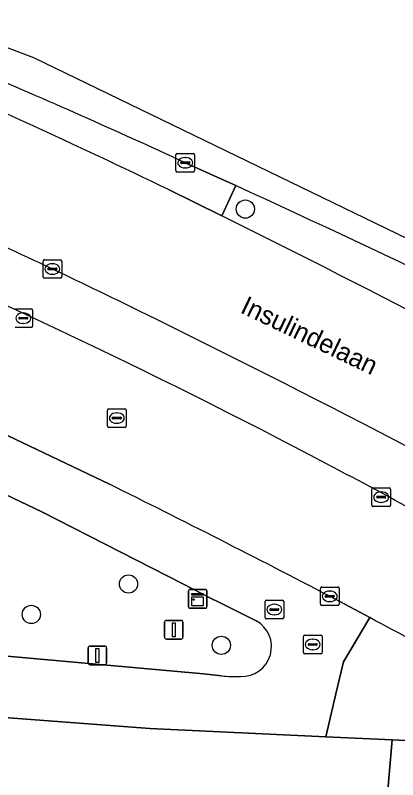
# Model space of a CAD drawing. Extents: x 161477 to 163040, y 383680 to 384871.
# Drawn here: x 162439.15 to 162459.66, y 384745.4 to 384786.41 of the extents above; entities that cross this region are included whole.
import ezdxf

# ---------------------------------------------------------------- set-up
doc = ezdxf.new("R2010")
doc.units = 0
for name, color, linetype in [('IMGEO_Berm_groen', 7, 'Continuous'), ('IMGEO_Berm_open', 7, 'Continuous'), ('IMGEO_Boom', 7, 'Continuous'), ('IMGEO_Groenvoorziening', 7, 'Continuous'), ('IMGEO_Kast', 7, 'Continuous'), ('IMGEO_Kolk', 7, 'Continuous'), ('IMGEO_Lichtmast', 7, 'Continuous'), ('IMGEO_Openbare_ruimte_label', 7, 'Continuous'), ('IMGEO_Rijbaan_lokaal_open', 7, 'Continuous'), ('IMGEO_Rijbaan_regionaal_gesloten', 7, 'Continuous'), ('IMGEO_Rioolput', 7, 'Continuous'), ('IMGEO_Voetpad_open', 7, 'Continuous')]:
    doc.layers.add(name, color=color, linetype=linetype)

msp = doc.modelspace()

# ---------------------------------------------------------------- linework, layer by layer
at = {"layer": 'IMGEO_Berm_groen'}
for points in [[(162452.067, 384753.929), (162450.06, 384754.925), (162449.662, 384755.129), (162448.144, 384755.906), (162440.61, 384759.756), (162431.389, 384764.156), (162426.866, 384766.117), (162421.71, 384768.436), (162423.439, 384770.946), (162426.918, 384776.001), (162428.606, 384778.452), (162432.378, 384783.93), (162433.188, 384785.107), (162434.087, 384786.412)], [(162450.973, 384777.274), (162450.227, 384775.654)], [(162423.819, 384753.374), (162449.243, 384751.081), (162450.215, 384750.969)]]:
    msp.add_lwpolyline(points, dxfattribs=at)
for centre, radius, start, end in [((162180.928, 384186.932), 649.175, 62.931264, 65.418841), ((162291.707, 384452.045), 351.041, 62.12321, 67.34564), ((162281.713, 384436.114), 372.523, 64.00454, 65.76239), ((162157.694, 384186.046), 658.189, 61.162903, 63.611819), ((162164.607, 384197.863), 637.998, 61.175436, 63.929675), ((162323.325, 384509.225), 285.715, 59.93575, 62.36645), ((162451.296, 384752.534), 1.594, 267.4029, 61.0765), ((162450.921, 384758.489), 7.553, 264.636, 272.2984)]:
    msp.add_arc(centre, radius, start, end, dxfattribs=at)
at = {"layer": 'IMGEO_Berm_open'}
msp.add_lwpolyline([(162447.376, 384777.06), (162450.227, 384775.654), (162450.973, 384777.274), (162448.271, 384778.503)], dxfattribs=at)
for centre, radius, start, end in [((162266.595, 384402.2), 416.175, 64.25369, 66.52496), ((162268.218, 384387.771), 430.222, 65.25931, 66.8871)]:
    msp.add_arc(centre, radius, start, end, dxfattribs=at)
at = {"layer": 'IMGEO_Boom'}
for centre in [(162451.49, 384776.014), (162445.225, 384755.904), (162440.017, 384754.268), (162450.203, 384752.614)]:
    msp.add_circle(centre, 0.489, dxfattribs=at)
at = {"layer": 'IMGEO_Groenvoorziening'}
for points in [[(162455.523, 384729.908), (162457.84, 384729.864), (162458.059, 384732.386), (162459.335, 384747.127), (162459.365, 384747.536), (162455.803, 384747.705), (162446.36, 384748.154), (162438.573, 384748.746), (162429.792, 384749.403), (162425.057, 384749.901), (162425.08, 384750.335)], [(162466.755, 384746.044), (162465.598, 384746.67), (162464.44, 384747.295), (162459.365, 384747.536), (162459.335, 384747.127), (162458.059, 384732.386), (162457.84, 384729.864), (162458.44, 384729.852), (162458.458, 384730.3), (162459.872, 384730.19), (162459.952, 384729.925), (162459.881, 384728.951), (162459.842, 384728.322), (162490.333, 384716.071)]]:
    msp.add_lwpolyline(points, dxfattribs=at)
at = {"layer": 'IMGEO_Kast'}
for p, q in [((162448.433, 384754.68), (162448.433, 384755.521)), ((162448.433, 384755.521), (162448.433, 384754.68)), ((162448.508, 384755.605), (162449.349, 384755.605)), ((162449.349, 384755.605), (162448.508, 384755.605)), ((162449.433, 384755.53), (162449.433, 384754.689)), ((162449.433, 384754.689), (162449.433, 384755.53)), ((162449.358, 384754.605), (162448.517, 384754.605)), ((162448.517, 384754.605), (162449.358, 384754.605))]:
    msp.add_line(p, q, dxfattribs=at)
for points in [[(162448.628, 384755.395), (162449.228, 384755.395), (162449.228, 384755.31), (162448.628, 384755.31), (162448.628, 384755.395)], [(162448.628, 384755.22), (162449.228, 384755.22), (162449.228, 384754.731), (162448.628, 384754.731), (162448.628, 384755.22)]]:
    msp.add_lwpolyline(points, dxfattribs=at)
msp.add_circle((162448.712, 384755.069), 0.0377, dxfattribs=at)
for centre, start, end in [((162448.511, 384755.527), 92.4484, 184.2845), ((162448.511, 384755.527), 92.4484, 184.2845), ((162449.355, 384755.527), 2.4484, 94.2845), ((162449.355, 384755.527), 2.4484, 94.2845), ((162448.511, 384754.683), 182.4484, 274.2845), ((162448.511, 384754.683), 182.4484, 274.2845), ((162449.355, 384754.683), 272.4484, 4.2845), ((162449.355, 384754.683), 272.4484, 4.2845)]:
    msp.add_arc(centre, 0.0779, start, end, dxfattribs=at)
at = {"layer": 'IMGEO_Kolk'}
for p, q in [((162447.766, 384778.077), (162447.766, 384778.929)), ((162447.841, 384779.003), (162448.693, 384779.003)), ((162448.767, 384778.929), (162448.767, 384778.077)), ((162448.025, 384778.497), (162448.025, 384778.509)), ((162448.068, 384778.546), (162448.466, 384778.546)), ((162448.254, 384778.783), (162448.279, 384778.783)), ((162448.509, 384778.509), (162448.509, 384778.497)), ((162448.463, 384778.46), (162448.065, 384778.46)), ((162448.277, 384778.223), (162448.252, 384778.223)), ((162448.693, 384778.003), (162447.841, 384778.003)), ((162440.644, 384772.375), (162440.644, 384773.227)), ((162440.719, 384773.301), (162441.571, 384773.301)), ((162441.645, 384773.227), (162441.645, 384772.375)), ((162440.903, 384772.795), (162440.903, 384772.807)), ((162441.341, 384772.758), (162440.943, 384772.758)), ((162440.946, 384772.844), (162441.344, 384772.844)), ((162441.132, 384773.081), (162441.157, 384773.081)), ((162441.387, 384772.807), (162441.387, 384772.795)), ((162441.155, 384772.521), (162441.13, 384772.521)), ((162441.571, 384772.301), (162440.719, 384772.301)), ((162439.155, 384770.662), (162440.007, 384770.662)), ((162439.568, 384770.442), (162439.593, 384770.442)), ((162440.081, 384770.588), (162440.081, 384769.736)), ((162439.339, 384770.156), (162439.339, 384770.168)), ((162439.777, 384770.119), (162439.379, 384770.119)), ((162439.382, 384770.205), (162439.78, 384770.205)), ((162439.591, 384769.882), (162439.566, 384769.882)), ((162439.823, 384770.168), (162439.823, 384770.156)), ((162440.007, 384769.662), (162439.155, 384769.662)), ((162458.272, 384760.136), (162458.272, 384760.988)), ((162458.347, 384761.062), (162459.199, 384761.062)), ((162458.76, 384760.842), (162458.785, 384760.842)), ((162459.273, 384760.988), (162459.273, 384760.136)), ((162458.531, 384760.556), (162458.531, 384760.568)), ((162458.969, 384760.519), (162458.571, 384760.519)), ((162458.574, 384760.605), (162458.972, 384760.605)), ((162459.015, 384760.568), (162459.015, 384760.556)), ((162459.199, 384760.062), (162458.347, 384760.062)), ((162458.783, 384760.282), (162458.758, 384760.282)), ((162455.516, 384754.814), (162455.516, 384755.666)), ((162455.591, 384755.74), (162456.443, 384755.74)), ((162456.004, 384755.52), (162456.029, 384755.52)), ((162456.517, 384755.666), (162456.517, 384754.814)), ((162455.775, 384755.234), (162455.775, 384755.246)), ((162456.213, 384755.197), (162455.815, 384755.197)), ((162455.818, 384755.283), (162456.216, 384755.283)), ((162456.259, 384755.246), (162456.259, 384755.234)), ((162456.443, 384754.74), (162455.591, 384754.74)), ((162456.027, 384754.96), (162456.002, 384754.96))]:
    msp.add_line(p, q, dxfattribs=at)
for points in [[(162447.766, 384778.077), (162447.766, 384778.929)], [(162447.841, 384779.003), (162448.693, 384779.003)], [(162448.767, 384778.929), (162448.767, 384778.077)], [(162448.693, 384778.003), (162447.841, 384778.003)], [(162440.644, 384772.375), (162440.644, 384773.227)], [(162440.719, 384773.301), (162441.571, 384773.301)], [(162441.645, 384773.227), (162441.645, 384772.375)], [(162441.571, 384772.301), (162440.719, 384772.301)], [(162439.155, 384770.662), (162440.007, 384770.662)], [(162440.081, 384770.588), (162440.081, 384769.736)], [(162440.007, 384769.662), (162439.155, 384769.662)], [(162458.272, 384760.136), (162458.272, 384760.988)], [(162458.347, 384761.062), (162459.199, 384761.062)], [(162459.273, 384760.988), (162459.273, 384760.136)], [(162459.199, 384760.062), (162458.347, 384760.062)], [(162455.516, 384754.814), (162455.516, 384755.666)], [(162455.591, 384755.74), (162456.443, 384755.74)], [(162456.517, 384755.666), (162456.517, 384754.814)], [(162456.443, 384754.74), (162455.591, 384754.74)]]:
    msp.add_lwpolyline(points, dxfattribs=at)
for centre, radius, start, end in [((162447.843, 384778.927), 0.0765, 91.552, 178.448), ((162447.843, 384778.927), 0.0765, 91.552, 178.448), ((162448.691, 384778.927), 0.0765, 1.552, 88.448), ((162448.691, 384778.927), 0.0765, 1.552, 88.448), ((162448.065, 384778.506), 0.0403, 85.8775, 175.7526), ((162448.062, 384778.496), 0.0366, 178.938, 274.7102), ((162448.466, 384778.503), 0.043, 264.8664, 352.4533), ((162448.47, 384778.508), 0.0386, 1.7309, 96.639), ((162447.843, 384778.079), 0.0765, 181.552, 268.448), ((162447.843, 384778.079), 0.0765, 181.552, 268.448), ((162448.691, 384778.079), 0.0765, 271.552, 358.448), ((162448.691, 384778.079), 0.0765, 271.552, 358.448), ((162440.721, 384773.225), 0.0765, 91.552, 178.448), ((162440.721, 384773.225), 0.0765, 91.552, 178.448), ((162441.569, 384773.225), 0.0765, 1.552, 88.448), ((162441.569, 384773.225), 0.0765, 1.552, 88.448), ((162440.943, 384772.804), 0.0403, 85.8775, 175.7526), ((162440.94, 384772.794), 0.0366, 178.938, 274.7102), ((162441.344, 384772.801), 0.043, 264.8664, 352.4533), ((162441.348, 384772.806), 0.0386, 1.7309, 96.639), ((162440.721, 384772.377), 0.0765, 181.552, 268.448), ((162440.721, 384772.377), 0.0765, 181.552, 268.448), ((162441.569, 384772.377), 0.0765, 271.552, 358.448), ((162441.569, 384772.377), 0.0765, 271.552, 358.448), ((162440.005, 384770.586), 0.0765, 1.552, 88.448), ((162440.005, 384770.586), 0.0765, 1.552, 88.448), ((162439.379, 384770.165), 0.0403, 85.8775, 175.7526), ((162439.376, 384770.155), 0.0366, 178.938, 274.7102), ((162439.78, 384770.162), 0.043, 264.8664, 352.4533), ((162439.784, 384770.167), 0.0386, 1.7309, 96.639), ((162440.005, 384769.738), 0.0765, 271.552, 358.448), ((162440.005, 384769.738), 0.0765, 271.552, 358.448), ((162458.349, 384760.986), 0.0765, 91.552, 178.448), ((162458.349, 384760.986), 0.0765, 91.552, 178.448), ((162459.197, 384760.986), 0.0765, 1.552, 88.448), ((162459.197, 384760.986), 0.0765, 1.552, 88.448), ((162458.571, 384760.565), 0.0403, 85.8775, 175.7526), ((162458.568, 384760.555), 0.0366, 178.938, 274.7102), ((162458.972, 384760.562), 0.043, 264.8664, 352.4533), ((162458.976, 384760.567), 0.0386, 1.7309, 96.639), ((162458.349, 384760.138), 0.0765, 181.552, 268.448), ((162458.349, 384760.138), 0.0765, 181.552, 268.448), ((162459.197, 384760.138), 0.0765, 271.552, 358.448), ((162459.197, 384760.138), 0.0765, 271.552, 358.448), ((162455.593, 384755.664), 0.0765, 91.552, 178.448), ((162455.593, 384755.664), 0.0765, 91.552, 178.448), ((162456.441, 384755.664), 0.0765, 1.552, 88.448), ((162456.441, 384755.664), 0.0765, 1.552, 88.448), ((162455.815, 384755.243), 0.0403, 85.8775, 175.7526), ((162455.812, 384755.233), 0.0366, 178.938, 274.7102), ((162456.216, 384755.24), 0.043, 264.8664, 352.4533), ((162456.22, 384755.245), 0.0386, 1.7309, 96.639), ((162455.593, 384754.816), 0.0765, 181.552, 268.448), ((162455.593, 384754.816), 0.0765, 181.552, 268.448), ((162456.441, 384754.816), 0.0765, 271.552, 358.448), ((162456.441, 384754.816), 0.0765, 271.552, 358.448)]:
    msp.add_arc(centre, radius, start, end, dxfattribs=at)
for centre, major_axis, ratio, start_param, end_param in [((162448.253, 384778.503), (-0.387, 0.002), 0.722429, 4.712389, 7.853982), ((162448.278, 384778.503), (-0.39, 0.002), 0.717154, 1.570796, 4.712389), ((162441.131, 384772.801), (-0.387, 0.002), 0.722429, 4.712389, 7.853982), ((162441.156, 384772.801), (-0.39, 0.002), 0.717154, 1.570796, 4.712389), ((162439.567, 384770.162), (-0.387, 0.002), 0.722429, 4.712389, 7.853982), ((162439.592, 384770.162), (-0.39, 0.002), 0.717154, 1.570796, 4.712389), ((162458.759, 384760.562), (-0.387, 0.002), 0.722429, 4.712389, 7.853982), ((162458.784, 384760.562), (-0.39, 0.002), 0.717154, 1.570796, 4.712389), ((162456.003, 384755.24), (-0.387, 0.002), 0.722429, 4.712389, 7.853982), ((162456.028, 384755.24), (-0.39, 0.002), 0.717154, 1.570796, 4.712389)]:
    msp.add_ellipse(centre, major_axis=major_axis, ratio=ratio, start_param=start_param, end_param=end_param, dxfattribs=at)
at = {"layer": 'IMGEO_Lichtmast'}
for p, q in [((162447.255, 384753.95), (162448.045, 384753.95)), ((162448.045, 384753.95), (162447.255, 384753.95)), ((162447.155, 384753.05), (162447.155, 384753.85)), ((162447.155, 384753.85), (162447.155, 384753.05)), ((162448.145, 384753.85), (162448.145, 384753.05)), ((162448.145, 384753.05), (162448.145, 384753.85)), ((162448.045, 384752.95), (162447.255, 384752.95)), ((162447.255, 384752.95), (162448.045, 384752.95)), ((162443.061, 384751.671), (162443.061, 384752.471)), ((162443.061, 384752.471), (162443.061, 384751.671)), ((162443.161, 384752.571), (162443.951, 384752.571)), ((162443.951, 384752.571), (162443.161, 384752.571)), ((162444.051, 384752.471), (162444.051, 384751.671)), ((162444.051, 384751.671), (162444.051, 384752.471)), ((162443.951, 384751.571), (162443.161, 384751.571)), ((162443.161, 384751.571), (162443.951, 384751.571))]:
    msp.add_line(p, q, dxfattribs=at)
for points in [[(162447.575, 384753.825), (162447.725, 384753.825), (162447.725, 384753.075), (162447.575, 384753.075), (162447.575, 384753.825)], [(162443.481, 384752.446), (162443.631, 384752.446), (162443.631, 384751.696), (162443.481, 384751.696), (162443.481, 384752.446)]]:
    msp.add_lwpolyline(points, dxfattribs=at)
for centre, start, end in [((162447.255, 384753.85), 90, 180), ((162447.255, 384753.85), 90, 180), ((162448.045, 384753.85), 0, 90), ((162448.045, 384753.85), 360, 90), ((162447.255, 384753.05), 180, 270), ((162447.255, 384753.05), 180, 270), ((162448.045, 384753.05), 270, 0), ((162448.045, 384753.05), 270, 0), ((162443.161, 384752.471), 90, 180), ((162443.161, 384752.471), 90, 180), ((162443.951, 384752.471), 0, 90), ((162443.951, 384752.471), 360, 90), ((162443.161, 384751.671), 180, 270), ((162443.161, 384751.671), 180, 270), ((162443.951, 384751.671), 270, 0), ((162443.951, 384751.671), 270, 0)]:
    msp.add_arc(centre, 0.1, start, end, dxfattribs=at)
at = {"layer": 'IMGEO_Rijbaan_lokaal_open'}
for points in [[(162427.849, 384769.061), (162444.201, 384761.256)], [(162456.017, 384755.24), (162457.088, 384754.67), (162458.159, 384754.099)]]:
    msp.add_lwpolyline(points, dxfattribs=at)
for centre, radius, start, end in [((162291.707, 384452.045), 351.041, 62.12321, 67.34564), ((162323.325, 384509.225), 285.715, 59.93575, 62.36645), ((162171.411, 384210.859), 614.289, 62.399157, 63.635901), ((161870.248, 383653.775), 1247.539, 61.358434, 61.884092)]:
    msp.add_arc(centre, radius, start, end, dxfattribs=at)
at = {"layer": 'IMGEO_Rijbaan_regionaal_gesloten'}
for points in [[(162629.086, 384651.951), (162623.61, 384658.183), (162604.045, 384676.904), (162560.661, 384715.197), (162495.159, 384757.46), (162440.149, 384784.123), (162434.087, 384786.412), (162433.188, 384785.107)], [(162448.271, 384778.503), (162450.973, 384777.274)], [(162450.227, 384775.654), (162447.376, 384777.06)]]:
    msp.add_lwpolyline(points, dxfattribs=at)
for centre, radius, start, end in [((162266.595, 384402.2), 416.175, 64.25369, 66.52496), ((162268.218, 384387.771), 430.222, 65.25931, 66.8871), ((162180.928, 384186.932), 649.175, 62.931264, 65.418841), ((162281.713, 384436.114), 372.523, 64.00454, 65.76239), ((162157.694, 384186.046), 658.189, 61.162903, 63.611819), ((162164.607, 384197.863), 637.998, 61.175436, 63.929675)]:
    msp.add_arc(centre, radius, start, end, dxfattribs=at)
at = {"layer": 'IMGEO_Rioolput'}
for p, q in [((162444.098, 384764.378), (162444.098, 384765.23)), ((162444.173, 384765.304), (162445.025, 384765.304)), ((162444.586, 384765.084), (162444.611, 384765.084)), ((162445.099, 384765.23), (162445.099, 384764.378)), ((162444.357, 384764.798), (162444.357, 384764.81)), ((162444.795, 384764.761), (162444.397, 384764.761)), ((162444.4, 384764.847), (162444.798, 384764.847)), ((162444.841, 384764.81), (162444.841, 384764.798)), ((162445.025, 384764.304), (162444.173, 384764.304)), ((162444.609, 384764.524), (162444.584, 384764.524)), ((162452.547, 384754.105), (162452.547, 384754.957)), ((162452.622, 384755.031), (162453.474, 384755.031)), ((162453.035, 384754.811), (162453.06, 384754.811)), ((162453.548, 384754.957), (162453.548, 384754.105)), ((162452.806, 384754.525), (162452.806, 384754.537)), ((162453.244, 384754.488), (162452.846, 384754.488)), ((162452.849, 384754.574), (162453.247, 384754.574)), ((162453.29, 384754.537), (162453.29, 384754.525)), ((162453.474, 384754.031), (162452.622, 384754.031)), ((162453.058, 384754.251), (162453.033, 384754.251)), ((162454.603, 384752.23), (162454.603, 384753.082)), ((162454.678, 384753.156), (162455.53, 384753.156)), ((162455.604, 384753.082), (162455.604, 384752.23)), ((162454.862, 384752.65), (162454.862, 384752.662)), ((162454.905, 384752.699), (162455.303, 384752.699)), ((162455.091, 384752.936), (162455.116, 384752.936)), ((162455.346, 384752.662), (162455.346, 384752.65)), ((162455.3, 384752.613), (162454.902, 384752.613)), ((162455.114, 384752.376), (162455.089, 384752.376)), ((162455.53, 384752.156), (162454.678, 384752.156))]:
    msp.add_line(p, q, dxfattribs=at)
for points in [[(162444.098, 384764.378), (162444.098, 384765.23)], [(162444.173, 384765.304), (162445.025, 384765.304)], [(162445.099, 384765.23), (162445.099, 384764.378)], [(162445.025, 384764.304), (162444.173, 384764.304)], [(162452.547, 384754.105), (162452.547, 384754.957)], [(162452.622, 384755.031), (162453.474, 384755.031)], [(162453.548, 384754.957), (162453.548, 384754.105)], [(162453.474, 384754.031), (162452.622, 384754.031)], [(162454.603, 384752.23), (162454.603, 384753.082)], [(162454.678, 384753.156), (162455.53, 384753.156)], [(162455.604, 384753.082), (162455.604, 384752.23)], [(162455.53, 384752.156), (162454.678, 384752.156)]]:
    msp.add_lwpolyline(points, dxfattribs=at)
for centre, radius, start, end in [((162444.175, 384765.228), 0.0765, 91.552, 178.448), ((162444.175, 384765.228), 0.0765, 91.552, 178.448), ((162445.023, 384765.228), 0.0765, 1.552, 88.448), ((162445.023, 384765.228), 0.0765, 1.552, 88.448), ((162444.397, 384764.807), 0.0403, 85.8775, 175.7526), ((162444.394, 384764.797), 0.0366, 178.938, 274.7102), ((162444.798, 384764.804), 0.043, 264.8664, 352.4533), ((162444.802, 384764.809), 0.0386, 1.7309, 96.639), ((162444.175, 384764.38), 0.0765, 181.552, 268.448), ((162444.175, 384764.38), 0.0765, 181.552, 268.448), ((162445.023, 384764.38), 0.0765, 271.552, 358.448), ((162445.023, 384764.38), 0.0765, 271.552, 358.448), ((162452.624, 384754.955), 0.0765, 91.552, 178.448), ((162452.624, 384754.955), 0.0765, 91.552, 178.448), ((162453.472, 384754.955), 0.0765, 1.552, 88.448), ((162453.472, 384754.955), 0.0765, 1.552, 88.448), ((162452.846, 384754.534), 0.0403, 85.8775, 175.7526), ((162452.843, 384754.524), 0.0366, 178.938, 274.7102), ((162453.247, 384754.531), 0.043, 264.8664, 352.4533), ((162453.251, 384754.536), 0.0386, 1.7309, 96.639), ((162452.624, 384754.107), 0.0765, 181.552, 268.448), ((162452.624, 384754.107), 0.0765, 181.552, 268.448), ((162453.472, 384754.107), 0.0765, 271.552, 358.448), ((162453.472, 384754.107), 0.0765, 271.552, 358.448), ((162454.68, 384753.08), 0.0765, 91.552, 178.448), ((162454.68, 384753.08), 0.0765, 91.552, 178.448), ((162455.528, 384753.08), 0.0765, 1.552, 88.448), ((162455.528, 384753.08), 0.0765, 1.552, 88.448), ((162454.902, 384752.659), 0.0403, 85.8775, 175.7526), ((162454.899, 384752.649), 0.0366, 178.938, 274.7102), ((162455.303, 384752.656), 0.043, 264.8664, 352.4533), ((162455.307, 384752.661), 0.0386, 1.7309, 96.639), ((162454.68, 384752.232), 0.0765, 181.552, 268.448), ((162454.68, 384752.232), 0.0765, 181.552, 268.448), ((162455.528, 384752.232), 0.0765, 271.552, 358.448), ((162455.528, 384752.232), 0.0765, 271.552, 358.448)]:
    msp.add_arc(centre, radius, start, end, dxfattribs=at)
for centre, major_axis, ratio, start_param, end_param in [((162444.585, 384764.804), (-0.387, 0.002), 0.722429, 4.712389, 7.853982), ((162444.61, 384764.804), (-0.39, 0.002), 0.717154, 1.570796, 4.712389), ((162453.034, 384754.531), (-0.387, 0.002), 0.722429, 4.712389, 7.853982), ((162453.059, 384754.531), (-0.39, 0.002), 0.717154, 1.570796, 4.712389), ((162455.09, 384752.656), (-0.387, 0.002), 0.722429, 4.712389, 7.853982), ((162455.115, 384752.656), (-0.39, 0.002), 0.717154, 1.570796, 4.712389)]:
    msp.add_ellipse(centre, major_axis=major_axis, ratio=ratio, start_param=start_param, end_param=end_param, dxfattribs=at)
at = {"layer": 'IMGEO_Voetpad_open'}
for points in [[(162423.439, 384770.946), (162421.71, 384768.436), (162426.866, 384766.117), (162431.389, 384764.156), (162440.61, 384759.756), (162448.144, 384755.906), (162449.662, 384755.129), (162450.06, 384754.925), (162452.067, 384753.929)], [(162444.201, 384761.256), (162427.849, 384769.061)], [(162425.11, 384750.614), (162425.08, 384750.335), (162425.057, 384749.901), (162429.792, 384749.403), (162438.573, 384748.746), (162446.36, 384748.154), (162455.803, 384747.705), (162456.335, 384750), (162456.748, 384751.722), (162458.159, 384754.099), (162457.088, 384754.67), (162456.017, 384755.24)], [(162458.159, 384754.099), (162456.748, 384751.722), (162456.335, 384750), (162455.803, 384747.705), (162459.365, 384747.536), (162464.44, 384747.295), (162465.598, 384746.67), (162466.755, 384746.044), (162468.229, 384748.659)], [(162450.215, 384750.969), (162449.243, 384751.081), (162423.819, 384753.374)]]:
    msp.add_lwpolyline(points, dxfattribs=at)
for centre, radius, start, end in [((162171.411, 384210.859), 614.289, 62.399157, 63.635901), ((162451.296, 384752.534), 1.594, 267.4029, 61.0765), ((161870.248, 383653.775), 1247.539, 61.358434, 61.884092), ((162450.921, 384758.489), 7.553, 264.636, 272.2984)]:
    msp.add_arc(centre, radius, start, end, dxfattribs=at)

# ---------------------------------------------------------------- texts
at = {"layer": 'IMGEO_Openbare_ruimte_label'}
msp.add_text('Insulindelaan', height=1, rotation=334.4603, dxfattribs=at).set_placement((162451.163, 384770.487))

doc.saveas('drawing.dxf')
